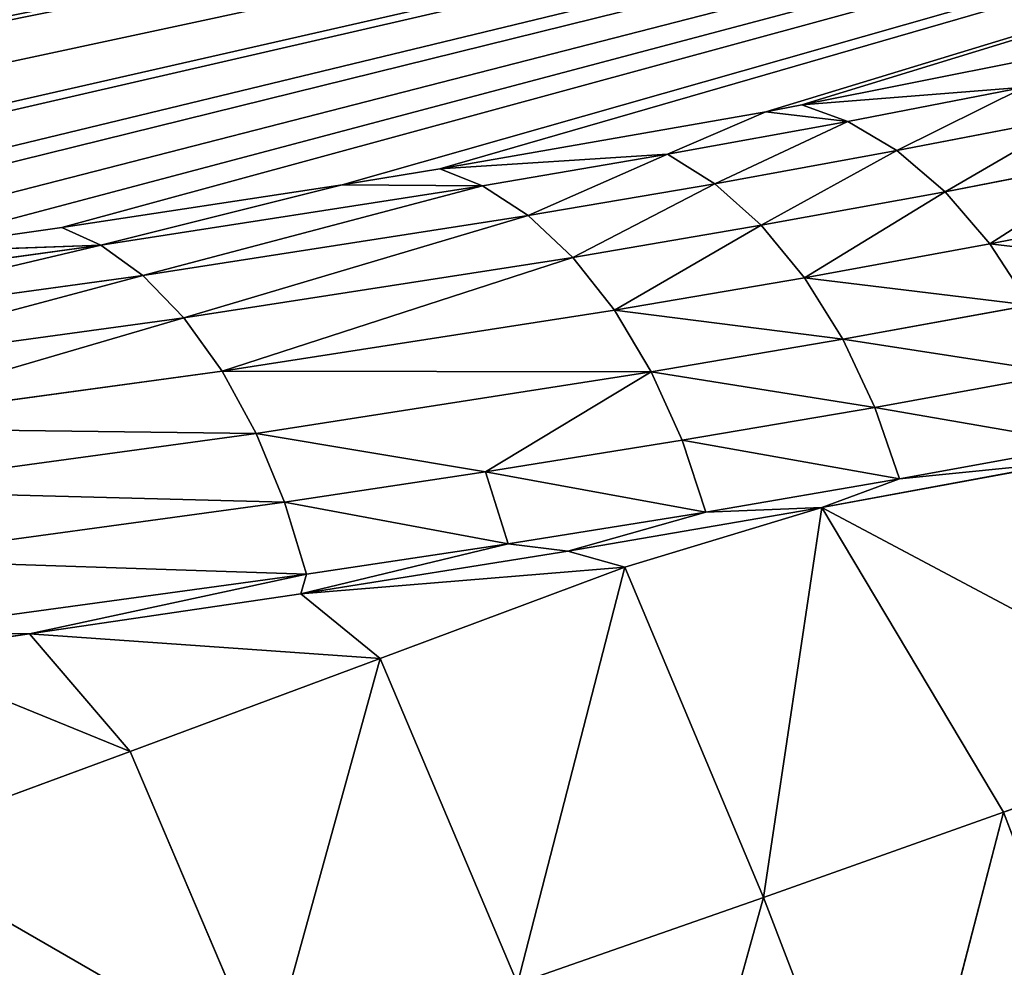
# Model space of a CAD drawing. Extents: x 0 to 500, y 0 to 390.
# Tile 1014 of 1056: x 434 to 446, y 259 to 271. Entities that reach past the tile are written whole.
import ezdxf

# ---------------------------------------------------------------- set-up
doc = ezdxf.new("R2010")
doc.units = 0
doc.header["$LTSCALE"] = 25.4
doc.layers.get('0').update_dxf_attribs({"linetype": 'CONTINUOUS'})

# ---------------------------------------------------------------- blocks, each defined once
blk = doc.blocks.new('ATLANTA505_-_S_STL')
at = {"color": 0}
for p, q in [((447.818, 71.134, 119.087), (443.671, 67.413, 119.915)), ((447.818, 71.134, 119.087), (443.671, 67.413, 119.915)), ((443.671, 67.413, 119.915), (446.408, 68.68, 119.698)), ((443.671, 67.413, 119.915), (446.408, 68.68, 119.698)), ((444.236, 66.789, 120.118), (446.408, 68.68, 119.698)), ((444.236, 66.789, 120.118), (446.408, 68.68, 119.698)), ((447.034, 68.061, 120.051), (444.84, 66.151, 120.476)), ((447.034, 68.061, 120.051), (444.84, 66.151, 120.476)), ((447.646, 67.491, 120.552), (445.431, 65.563, 120.981)), ((447.646, 67.491, 120.552), (445.431, 65.563, 120.981)), ((443.671, 67.413, 119.915), (443.23, 67.042, 119.998)), ((443.671, 67.413, 119.915), (443.23, 67.042, 119.998)), ((443.671, 67.413, 119.915), (444.236, 66.789, 120.118)), ((443.671, 67.413, 119.915), (444.236, 66.789, 120.118)), ((443.23, 67.042, 119.998), (439.228, 63.895, 120.698)), ((443.23, 67.042, 119.998), (439.228, 63.895, 120.698)), ((443.23, 67.042, 119.998), (442.022, 64.979, 120.521)), ((443.23, 67.042, 119.998), (442.022, 64.979, 120.521)), ((443.23, 67.042, 119.998), (444.236, 66.789, 120.118)), ((443.23, 67.042, 119.998), (444.236, 66.789, 120.118)), ((448.216, 66.997, 121.189), (445.982, 65.052, 121.622)), ((448.216, 66.997, 121.189), (445.982, 65.052, 121.622)), ((442.022, 64.979, 120.521), (444.236, 66.789, 120.118)), ((442.022, 64.979, 120.521), (444.236, 66.789, 120.118)), ((444.236, 66.789, 120.118), (444.84, 66.151, 120.476)), ((444.236, 66.789, 120.118), (444.84, 66.151, 120.476)), ((444.84, 66.151, 120.476), (442.605, 64.323, 120.883)), ((444.84, 66.151, 120.476), (442.605, 64.323, 120.883)), ((444.84, 66.151, 120.476), (445.431, 65.563, 120.981)), ((444.84, 66.151, 120.476), (445.431, 65.563, 120.981)), ((445.431, 65.563, 120.981), (443.174, 63.718, 121.392)), ((445.431, 65.563, 120.981), (443.174, 63.718, 121.392)), ((445.982, 65.052, 121.622), (445.431, 65.563, 120.981)), ((445.982, 65.052, 121.622), (445.431, 65.563, 120.981)), ((439.228, 63.895, 120.698), (442.022, 64.979, 120.521)), ((439.228, 63.895, 120.698), (442.022, 64.979, 120.521)), ((439.752, 63.237, 120.909), (442.022, 64.979, 120.521)), ((439.752, 63.237, 120.909), (442.022, 64.979, 120.521)), ((442.022, 64.979, 120.521), (442.605, 64.323, 120.883)), ((442.022, 64.979, 120.521), (442.605, 64.323, 120.883)), ((445.982, 65.052, 121.622), (443.706, 63.191, 122.036)), ((445.982, 65.052, 121.622), (443.706, 63.191, 122.036)), ((446.471, 64.641, 122.375), (445.982, 65.052, 121.622)), ((446.471, 64.641, 122.375), (445.982, 65.052, 121.622)), ((444.176, 62.765, 122.792), (446.471, 64.641, 122.375)), ((444.176, 62.765, 122.792), (446.471, 64.641, 122.375)), ((443.918, 61.457, 124.859), (449.023, 64.47, 127.573)), ((443.918, 61.457, 124.859), (449.023, 64.47, 127.573)), ((446.15, 61.95, 128.601), (449.023, 64.47, 127.573)), ((446.15, 61.95, 128.601), (449.023, 64.47, 127.573)), ((446.878, 64.343, 123.208), (444.569, 62.455, 123.628)), ((446.878, 64.343, 123.208), (444.569, 62.455, 123.628)), ((442.605, 64.323, 120.883), (440.313, 62.564, 121.274)), ((442.605, 64.323, 120.883), (440.313, 62.564, 121.274)), ((442.605, 64.323, 120.883), (443.174, 63.718, 121.392)), ((442.605, 64.323, 120.883), (443.174, 63.718, 121.392)), ((447.194, 64.163, 124.085), (444.874, 62.266, 124.507)), ((447.194, 64.163, 124.085), (444.874, 62.266, 124.507)), ((439.228, 63.895, 120.698), (438.026, 63.017, 120.894)), ((439.228, 63.895, 120.698), (438.026, 63.017, 120.894)), ((439.228, 63.895, 120.698), (439.752, 63.237, 120.909)), ((439.228, 63.895, 120.698), (439.752, 63.237, 120.909)), ((443.918, 61.457, 124.859), (446.947, 63.897, 124.299)), ((443.918, 61.457, 124.859), (446.947, 63.897, 124.299)), ((446.947, 63.897, 124.299), (444.874, 62.266, 124.507)), ((446.947, 63.897, 124.299), (444.874, 62.266, 124.507)), ((443.174, 63.718, 121.392), (440.86, 61.942, 121.787)), ((443.174, 63.718, 121.392), (440.86, 61.942, 121.787)), ((443.706, 63.191, 122.036), (443.174, 63.718, 121.392)), ((443.706, 63.191, 122.036), (443.174, 63.718, 121.392)), ((435.064, 59.963, 121.637), (439.752, 63.237, 120.909)), ((435.064, 59.963, 121.637), (439.752, 63.237, 120.909)), ((438.026, 63.017, 120.894), (439.752, 63.237, 120.909)), ((438.026, 63.017, 120.894), (439.752, 63.237, 120.909)), ((439.752, 63.237, 120.909), (440.313, 62.564, 121.274)), ((439.752, 63.237, 120.909), (440.313, 62.564, 121.274)), ((443.706, 63.191, 122.036), (441.371, 61.399, 122.435)), ((443.706, 63.191, 122.036), (441.371, 61.399, 122.435)), ((444.176, 62.765, 122.792), (443.706, 63.191, 122.036)), ((444.176, 62.765, 122.792), (443.706, 63.191, 122.036)), ((438.026, 63.017, 120.894), (434.582, 60.65, 121.42)), ((438.026, 63.017, 120.894), (434.582, 60.65, 121.42)), ((438.026, 63.017, 120.894), (435.064, 59.963, 121.637)), ((438.026, 63.017, 120.894), (435.064, 59.963, 121.637)), ((441.824, 60.959, 123.194), (444.176, 62.765, 122.792)), ((441.824, 60.959, 123.194), (444.176, 62.765, 122.792)), ((444.569, 62.455, 123.628), (444.176, 62.765, 122.792)), ((444.569, 62.455, 123.628), (444.176, 62.765, 122.792)), ((440.313, 62.564, 121.274), (435.58, 59.259, 122.01)), ((440.313, 62.564, 121.274), (435.58, 59.259, 122.01)), ((440.313, 62.564, 121.274), (440.86, 61.942, 121.787)), ((440.313, 62.564, 121.274), (440.86, 61.942, 121.787)), ((444.569, 62.455, 123.628), (442.202, 60.638, 124.033)), ((444.569, 62.455, 123.628), (442.202, 60.638, 124.033)), ((444.874, 62.266, 124.507), (444.569, 62.455, 123.628)), ((444.874, 62.266, 124.507), (444.569, 62.455, 123.628)), ((444.874, 62.266, 124.507), (442.495, 60.44, 124.914)), ((444.874, 62.266, 124.507), (442.495, 60.44, 124.914)), ((444.874, 62.266, 124.507), (443.918, 61.457, 124.859)), ((444.874, 62.266, 124.507), (443.918, 61.457, 124.859)), ((440.86, 61.942, 121.787), (436.084, 58.607, 122.529)), ((440.86, 61.942, 121.787), (436.084, 58.607, 122.529)), ((441.371, 61.399, 122.435), (440.86, 61.942, 121.787)), ((441.371, 61.399, 122.435), (440.86, 61.942, 121.787)), ((443.201, 59.557, 129.645), (446.15, 61.95, 128.601)), ((443.201, 59.557, 129.645), (446.15, 61.95, 128.601)), ((446.15, 61.95, 128.601), (443.918, 61.457, 124.859)), ((446.15, 61.95, 128.601), (443.918, 61.457, 124.859)), ((446.15, 61.95, 128.601), (444.799, 59.572, 133.803)), ((446.15, 61.95, 128.601), (444.799, 59.572, 133.803)), ((446.15, 61.95, 128.601), (447.759, 61.961, 132.823)), ((446.15, 61.95, 128.601), (447.759, 61.961, 132.823)), ((440.799, 59.141, 125.395), (443.918, 61.457, 124.859)), ((440.799, 59.141, 125.395), (443.918, 61.457, 124.859)), ((441.497, 59.551, 125.59), (443.918, 61.457, 124.859)), ((441.497, 59.551, 125.59), (443.918, 61.457, 124.859)), ((443.918, 61.457, 124.859), (442.495, 60.44, 124.914)), ((443.918, 61.457, 124.859), (442.495, 60.44, 124.914)), ((443.201, 59.557, 129.645), (443.918, 61.457, 124.859)), ((443.201, 59.557, 129.645), (443.918, 61.457, 124.859)), ((441.371, 61.399, 122.435), (436.554, 58.035, 123.183)), ((441.371, 61.399, 122.435), (436.554, 58.035, 123.183)), ((441.824, 60.959, 123.194), (441.371, 61.399, 122.435)), ((441.824, 60.959, 123.194), (441.371, 61.399, 122.435)), ((436.971, 57.57, 123.948), (441.824, 60.959, 123.194)), ((436.971, 57.57, 123.948), (441.824, 60.959, 123.194)), ((439.786, 58.897, 124.42), (441.824, 60.959, 123.194)), ((439.786, 58.897, 124.42), (441.824, 60.959, 123.194)), ((442.202, 60.638, 124.033), (441.824, 60.959, 123.194)), ((442.202, 60.638, 124.033), (441.824, 60.959, 123.194)), ((434.582, 60.65, 121.42), (432.371, 59.241, 121.734)), ((434.582, 60.65, 121.42), (432.371, 59.241, 121.734)), ((434.582, 60.65, 121.42), (435.064, 59.963, 121.637)), ((434.582, 60.65, 121.42), (435.064, 59.963, 121.637)), ((442.202, 60.638, 124.033), (439.786, 58.897, 124.42)), ((442.202, 60.638, 124.033), (439.786, 58.897, 124.42)), ((442.202, 60.638, 124.033), (442.495, 60.44, 124.914)), ((442.202, 60.638, 124.033), (442.495, 60.44, 124.914)), ((442.495, 60.44, 124.914), (440.067, 58.691, 125.303)), ((442.495, 60.44, 124.914), (440.067, 58.691, 125.303)), ((442.495, 60.44, 124.914), (440.799, 59.141, 125.395)), ((442.495, 60.44, 124.914), (440.799, 59.141, 125.395)), ((430.108, 56.911, 122.316), (435.064, 59.963, 121.637)), ((430.108, 56.911, 122.316), (435.064, 59.963, 121.637)), ((435.064, 59.963, 121.637), (432.371, 59.241, 121.734)), ((435.064, 59.963, 121.637), (432.371, 59.241, 121.734)), ((435.064, 59.963, 121.637), (435.58, 59.259, 122.01)), ((435.064, 59.963, 121.637), (435.58, 59.259, 122.01)), ((437.518, 56.898, 125.918), (441.497, 59.551, 125.59)), ((437.518, 56.898, 125.918), (441.497, 59.551, 125.59)), ((438.492, 57.282, 126.713), (441.497, 59.551, 125.59)), ((438.492, 57.282, 126.713), (441.497, 59.551, 125.59)), ((440.181, 57.291, 130.705), (443.201, 59.557, 129.645)), ((440.181, 57.291, 130.705), (443.201, 59.557, 129.645)), ((440.181, 57.291, 130.705), (441.497, 59.551, 125.59)), ((440.181, 57.291, 130.705), (441.497, 59.551, 125.59)), ((440.799, 59.141, 125.395), (441.497, 59.551, 125.59)), ((440.799, 59.141, 125.395), (441.497, 59.551, 125.59)), ((443.201, 59.557, 129.645), (441.497, 59.551, 125.59)), ((443.201, 59.557, 129.645), (441.497, 59.551, 125.59)), ((443.201, 59.557, 129.645), (441.767, 57.309, 134.797)), ((443.201, 59.557, 129.645), (441.767, 57.309, 134.797)), ((443.201, 59.557, 129.645), (444.799, 59.572, 133.803)), ((443.201, 59.557, 129.645), (444.799, 59.572, 133.803)), ((435.58, 59.259, 122.01), (430.579, 56.18, 122.695)), ((435.58, 59.259, 122.01), (430.579, 56.18, 122.695)), ((435.58, 59.259, 122.01), (436.084, 58.607, 122.529)), ((435.58, 59.259, 122.01), (436.084, 58.607, 122.529)), ((437.518, 56.898, 125.918), (440.799, 59.141, 125.395)), ((437.518, 56.898, 125.918), (440.799, 59.141, 125.395)), ((440.799, 59.141, 125.395), (440.067, 58.691, 125.303)), ((440.799, 59.141, 125.395), (440.067, 58.691, 125.303)), ((439.786, 58.897, 124.42), (436.971, 57.57, 123.948)), ((439.786, 58.897, 124.42), (436.971, 57.57, 123.948)), ((439.786, 58.897, 124.42), (437.319, 57.228, 124.792)), ((439.786, 58.897, 124.42), (437.319, 57.228, 124.792)), ((440.067, 58.691, 125.303), (439.786, 58.897, 124.42)), ((440.067, 58.691, 125.303), (439.786, 58.897, 124.42)), ((437.518, 56.898, 125.918), (440.067, 58.691, 125.303)), ((437.518, 56.898, 125.918), (440.067, 58.691, 125.303)), ((440.067, 58.691, 125.303), (437.588, 57.014, 125.676)), ((440.067, 58.691, 125.303), (437.588, 57.014, 125.676)), ((436.084, 58.607, 122.529), (431.04, 55.5, 123.22)), ((436.084, 58.607, 122.529), (431.04, 55.5, 123.22)), ((436.554, 58.035, 123.183), (436.084, 58.607, 122.529)), ((436.554, 58.035, 123.183), (436.084, 58.607, 122.529)), ((436.554, 58.035, 123.183), (431.469, 54.904, 123.88)), ((436.554, 58.035, 123.183), (431.469, 54.904, 123.88)), ((436.971, 57.57, 123.948), (436.554, 58.035, 123.183)), ((436.971, 57.57, 123.948), (436.554, 58.035, 123.183)), ((431.85, 54.417, 124.65), (436.971, 57.57, 123.948)), ((431.85, 54.417, 124.65), (436.971, 57.57, 123.948)), ((437.319, 57.228, 124.792), (436.971, 57.57, 123.948)), ((437.319, 57.228, 124.792), (436.971, 57.57, 123.948)), ((437.319, 57.228, 124.792), (432.168, 54.055, 125.498)), ((437.319, 57.228, 124.792), (432.168, 54.055, 125.498)), ((434.186, 54.8, 126.411), (438.492, 57.282, 126.713)), ((434.186, 54.8, 126.411), (438.492, 57.282, 126.713)), ((435.421, 55.135, 127.853), (438.492, 57.282, 126.713)), ((435.421, 55.135, 127.853), (438.492, 57.282, 126.713)), ((437.095, 55.147, 131.78), (438.492, 57.282, 126.713)), ((437.095, 55.147, 131.78), (438.492, 57.282, 126.713)), ((437.588, 57.014, 125.676), (437.319, 57.228, 124.792)), ((437.588, 57.014, 125.676), (437.319, 57.228, 124.792)), ((437.518, 56.898, 125.918), (438.492, 57.282, 126.713)), ((437.518, 56.898, 125.918), (438.492, 57.282, 126.713)), ((440.181, 57.291, 130.705), (438.492, 57.282, 126.713)), ((440.181, 57.291, 130.705), (438.492, 57.282, 126.713)), ((437.588, 57.014, 125.676), (432.414, 53.827, 126.385)), ((437.588, 57.014, 125.676), (432.414, 53.827, 126.385)), ((434.186, 54.8, 126.411), (437.588, 57.014, 125.676)), ((434.186, 54.8, 126.411), (437.588, 57.014, 125.676)), ((437.518, 56.898, 125.918), (437.588, 57.014, 125.676)), ((437.518, 56.898, 125.918), (437.588, 57.014, 125.676)), ((434.186, 54.8, 126.411), (437.518, 56.898, 125.918)), ((434.186, 54.8, 126.411), (437.518, 56.898, 125.918)), ((437.095, 55.147, 131.78), (435.421, 55.135, 127.853)), ((437.095, 55.147, 131.78), (435.421, 55.135, 127.853)), ((432.29, 53.109, 129.009), (435.421, 55.135, 127.853)), ((432.29, 53.109, 129.009), (435.421, 55.135, 127.853)), ((434.186, 54.8, 126.411), (435.421, 55.135, 127.853)), ((434.186, 54.8, 126.411), (435.421, 55.135, 127.853)), ((432.414, 53.827, 126.385), (434.186, 54.8, 126.411)), ((432.414, 53.827, 126.385), (434.186, 54.8, 126.411)), ((432.472, 53.785, 126.65), (434.186, 54.8, 126.411)), ((432.472, 53.785, 126.65), (434.186, 54.8, 126.411))]:
    blk.add_line(p, q, dxfattribs=at)
mesh = blk.add_polyface(dxfattribs=at)
corners = [(28.535, 105.47, 111.447), (472.057, 106.531, 111.211), (28.047, 106.531, 111.211), (31.259, 99.901, 112.686), (31.513, 99.41, 112.795), (34.61, 93.796, 114.044), (35.11, 92.948, 114.233), (37.838, 88.585, 115.204), (39.171, 86.602, 115.645), (41.22, 83.729, 116.285), (43.545, 80.698, 116.959), (44.771, 79.192, 117.294), (47.691, 75.832, 118.042), (48.529, 74.924, 118.244), (51.978, 71.428, 119.022), (52.514, 70.917, 119.136), (56.731, 67.162, 119.971), (58.971, 65.349, 120.375), (62.3, 62.857, 120.929), (63.692, 61.881, 121.146), (68.195, 58.957, 121.797), (68.804, 58.587, 121.879), (71.489, 57.024, 122.227), (74.351, 55.467, 122.574), (77.261, 53.992, 122.902), (81.078, 52.206, 123.299), (82.87, 51.421, 123.474), (88.009, 49.339, 123.937), (88.897, 49.003, 124.012), (95.577, 46.675, 124.53), (102.408, 44.62, 124.988), (103.884, 44.213, 125.078), (110.023, 42.652, 125.425), (113.065, 41.948, 125.582), (118.377, 40.818, 125.834), (124.514, 39.651, 126.093), (128.476, 38.967, 126.246), (136.14, 37.782, 126.509), (138.781, 37.412, 126.591), (149.993, 36.042, 126.896), (162.971, 34.796, 127.174), (176.085, 33.842, 127.386), (178.887, 33.672, 127.424), (191.229, 33.047, 127.563), (197.879, 32.787, 127.621), (208.103, 32.477, 127.69), (219.529, 32.239, 127.743), (227.31, 32.133, 127.766), (250.052, 32.016, 127.792), (273.346, 32.139, 127.765), (282.985, 32.281, 127.733), (297.546, 32.632, 127.655), (316.452, 33.408, 127.483), (329.899, 34.237, 127.298), (333.481, 34.503, 127.239), (342.662, 35.287, 127.064), (346.867, 35.7, 126.972), (354.288, 36.517, 126.791), (359.977, 37.231, 126.632), (364.982, 37.929, 126.476), (371.909, 39.014, 126.235), (375.283, 39.596, 126.106), (382.776, 41.032, 125.786), (388.713, 42.33, 125.497), (392.247, 43.18, 125.308), (397.699, 44.62, 124.987), (399.64, 45.174, 124.864), (405.776, 47.085, 124.439), (406.507, 47.33, 124.384), (413.14, 49.743, 123.848), (418.858, 52.131, 123.316), (419.947, 52.623, 123.207), (424.438, 54.788, 122.725), (426.329, 55.772, 122.506), (429.667, 57.624, 122.094), (432.371, 59.241, 121.734), (434.582, 60.65, 121.42), (438.026, 63.017, 120.894), (439.228, 63.895, 120.698), (443.23, 67.042, 119.998), (443.671, 67.413, 119.915), (447.818, 71.134, 119.087), (449.972, 73.253, 118.616), (452.163, 75.559, 118.103), (453.95, 77.562, 117.657), (456.366, 80.458, 117.012), (457.786, 82.269, 116.61), (460.473, 85.939, 115.793), (461.491, 87.421, 115.463), (464.457, 92.056, 114.432), (466.422, 95.411, 113.685), (468.331, 98.914, 112.905), (469.465, 101.118, 112.415)]
mesh.append_faces([[corners[k] for k in face] for face in [(0, 1, 2), (1, 91, 92)]], dxfattribs={"vtx0": -1, "color": 0})
mesh.append_faces([[corners[k] for k in face] for face in [(1, 0, 3), (1, 3, 4), (1, 4, 5), (1, 5, 6), (1, 6, 7), (1, 7, 8), (1, 8, 9), (1, 9, 10), (1, 10, 11), (1, 11, 12), (1, 12, 13), (1, 13, 14), (1, 14, 15), (1, 15, 16), (1, 16, 17), (1, 17, 18), (1, 18, 19), (1, 19, 20), (1, 20, 21), (1, 21, 22), (1, 22, 23), (1, 23, 24), (1, 24, 25), (1, 25, 26), (1, 26, 27), (1, 27, 28), (1, 28, 29), (1, 29, 30), (1, 30, 31), (1, 31, 32), (1, 32, 33), (1, 33, 34), (1, 34, 35), (1, 35, 36), (1, 36, 37), (1, 37, 38), (1, 38, 39), (1, 39, 40), (1, 40, 41), (1, 41, 42), (1, 42, 43), (1, 43, 44), (1, 44, 45), (1, 45, 46), (1, 46, 47), (1, 47, 48), (1, 48, 49), (1, 49, 50), (1, 50, 51), (1, 51, 52), (1, 52, 53), (1, 53, 54), (1, 54, 55), (1, 55, 56), (1, 56, 57), (1, 57, 58), (1, 58, 59), (1, 59, 60), (1, 60, 61), (1, 61, 62), (1, 62, 63), (1, 63, 64), (1, 64, 65), (1, 65, 66), (1, 66, 67), (1, 67, 68), (1, 68, 69), (1, 69, 70), (1, 70, 71), (1, 71, 72), (1, 72, 73), (1, 73, 74), (1, 74, 75), (1, 75, 76), (1, 76, 77), (1, 77, 78), (1, 78, 79), (1, 79, 80), (1, 80, 81), (1, 81, 82), (1, 82, 83), (1, 83, 84), (1, 84, 85), (1, 85, 86), (1, 86, 87), (1, 87, 88), (1, 88, 89), (1, 89, 90), (1, 90, 91)]], dxfattribs={"vtx0": -1, "vtx2": -1, "color": 0})
mesh = blk.add_polyface(dxfattribs=at)
corners = [(447.818, 71.134, 119.087), (443.671, 67.413, 119.915), (446.408, 68.68, 119.698)]
mesh.append_faces([[corners[k] for k in face] for face in [(0, 1, 2)]], dxfattribs={"color": 0})
mesh = blk.add_polyface(dxfattribs=at)
corners = [(446.408, 68.68, 119.698), (443.671, 67.413, 119.915), (444.236, 66.789, 120.118)]
mesh.append_faces([[corners[k] for k in face] for face in [(0, 1, 2)]], dxfattribs={"color": 0})
mesh = blk.add_polyface(dxfattribs=at)
corners = [(444.84, 66.151, 120.476), (446.408, 68.68, 119.698), (444.236, 66.789, 120.118), (447.034, 68.061, 120.051)]
mesh.append_faces([[corners[k] for k in face] for face in [(0, 1, 2), (1, 0, 3)]], dxfattribs={"vtx0": -1, "color": 0})
mesh = blk.add_polyface(dxfattribs=at)
corners = [(445.431, 65.563, 120.981), (447.034, 68.061, 120.051), (444.84, 66.151, 120.476), (447.646, 67.491, 120.552)]
mesh.append_faces([[corners[k] for k in face] for face in [(0, 1, 2), (1, 0, 3)]], dxfattribs={"vtx0": -1, "color": 0})
mesh = blk.add_polyface(dxfattribs=at)
corners = [(445.982, 65.052, 121.622), (447.646, 67.491, 120.552), (445.431, 65.563, 120.981), (448.216, 66.997, 121.189)]
mesh.append_faces([[corners[k] for k in face] for face in [(0, 1, 2), (1, 0, 3)]], dxfattribs={"vtx0": -1, "color": 0})
mesh = blk.add_polyface(dxfattribs=at)
corners = [(444.236, 66.789, 120.118), (443.671, 67.413, 119.915), (443.23, 67.042, 119.998)]
mesh.append_faces([[corners[k] for k in face] for face in [(0, 1, 2)]], dxfattribs={"color": 0})
mesh = blk.add_polyface(dxfattribs=at)
corners = [(443.23, 67.042, 119.998), (439.228, 63.895, 120.698), (442.022, 64.979, 120.521)]
mesh.append_faces([[corners[k] for k in face] for face in [(0, 1, 2)]], dxfattribs={"color": 0})
mesh = blk.add_polyface(dxfattribs=at)
corners = [(444.236, 66.789, 120.118), (443.23, 67.042, 119.998), (442.022, 64.979, 120.521)]
mesh.append_faces([[corners[k] for k in face] for face in [(0, 1, 2)]], dxfattribs={"color": 0})
mesh = blk.add_polyface(dxfattribs=at)
corners = [(445.982, 65.052, 121.622), (448.722, 66.601, 121.939), (448.216, 66.997, 121.189), (446.471, 64.641, 122.375)]
mesh.append_faces([[corners[k] for k in face] for face in [(0, 1, 2), (1, 0, 3)]], dxfattribs={"vtx0": -1, "color": 0})
mesh = blk.add_polyface(dxfattribs=at)
corners = [(442.605, 64.323, 120.883), (444.236, 66.789, 120.118), (442.022, 64.979, 120.521), (444.84, 66.151, 120.476)]
mesh.append_faces([[corners[k] for k in face] for face in [(0, 1, 2), (1, 0, 3)]], dxfattribs={"vtx0": -1, "color": 0})
mesh = blk.add_polyface(dxfattribs=at)
corners = [(443.174, 63.718, 121.392), (444.84, 66.151, 120.476), (442.605, 64.323, 120.883), (445.431, 65.563, 120.981)]
mesh.append_faces([[corners[k] for k in face] for face in [(0, 1, 2), (1, 0, 3)]], dxfattribs={"vtx0": -1, "color": 0})
mesh = blk.add_polyface(dxfattribs=at)
corners = [(443.706, 63.191, 122.036), (445.431, 65.563, 120.981), (443.174, 63.718, 121.392), (445.982, 65.052, 121.622)]
mesh.append_faces([[corners[k] for k in face] for face in [(0, 1, 2), (1, 0, 3)]], dxfattribs={"vtx0": -1, "color": 0})
mesh = blk.add_polyface(dxfattribs=at)
corners = [(442.022, 64.979, 120.521), (439.228, 63.895, 120.698), (439.752, 63.237, 120.909)]
mesh.append_faces([[corners[k] for k in face] for face in [(0, 1, 2)]], dxfattribs={"color": 0})
mesh = blk.add_polyface(dxfattribs=at)
corners = [(440.313, 62.564, 121.274), (442.022, 64.979, 120.521), (439.752, 63.237, 120.909), (442.605, 64.323, 120.883)]
mesh.append_faces([[corners[k] for k in face] for face in [(0, 1, 2), (1, 0, 3)]], dxfattribs={"vtx0": -1, "color": 0})
mesh = blk.add_polyface(dxfattribs=at)
corners = [(443.706, 63.191, 122.036), (446.471, 64.641, 122.375), (445.982, 65.052, 121.622), (444.176, 62.765, 122.792)]
mesh.append_faces([[corners[k] for k in face] for face in [(0, 1, 2), (1, 0, 3)]], dxfattribs={"vtx0": -1, "color": 0})
mesh = blk.add_polyface(dxfattribs=at)
corners = [(444.176, 62.765, 122.792), (446.878, 64.343, 123.208), (446.471, 64.641, 122.375), (444.569, 62.455, 123.628)]
mesh.append_faces([[corners[k] for k in face] for face in [(0, 1, 2), (1, 0, 3)]], dxfattribs={"vtx0": -1, "color": 0})
mesh = blk.add_polyface(dxfattribs=at)
corners = [(449.023, 64.47, 127.573), (446.947, 63.897, 124.299), (443.918, 61.457, 124.859)]
mesh.append_faces([[corners[k] for k in face] for face in [(0, 1, 2)]], dxfattribs={"color": 0})
mesh = blk.add_polyface(dxfattribs=at)
corners = [(446.15, 61.95, 128.601), (449.023, 64.47, 127.573), (443.918, 61.457, 124.859)]
mesh.append_faces([[corners[k] for k in face] for face in [(0, 1, 2)]], dxfattribs={"color": 0})
mesh = blk.add_polyface(dxfattribs=at)
corners = [(447.759, 61.961, 132.823), (449.023, 64.47, 127.573), (446.15, 61.95, 128.601)]
mesh.append_faces([[corners[k] for k in face] for face in [(0, 1, 2)]], dxfattribs={"color": 0})
mesh = blk.add_polyface(dxfattribs=at)
corners = [(444.569, 62.455, 123.628), (447.194, 64.163, 124.085), (446.878, 64.343, 123.208), (444.874, 62.266, 124.507)]
mesh.append_faces([[corners[k] for k in face] for face in [(0, 1, 2), (1, 0, 3)]], dxfattribs={"vtx0": -1, "color": 0})
mesh = blk.add_polyface(dxfattribs=at)
corners = [(440.86, 61.942, 121.787), (442.605, 64.323, 120.883), (440.313, 62.564, 121.274), (443.174, 63.718, 121.392)]
mesh.append_faces([[corners[k] for k in face] for face in [(0, 1, 2), (1, 0, 3)]], dxfattribs={"vtx0": -1, "color": 0})
mesh = blk.add_polyface(dxfattribs=at)
corners = [(444.874, 62.266, 124.507), (446.947, 63.897, 124.299), (447.194, 64.163, 124.085)]
mesh.append_faces([[corners[k] for k in face] for face in [(0, 1, 2)]], dxfattribs={"color": 0})
mesh = blk.add_polyface(dxfattribs=at)
corners = [(439.752, 63.237, 120.909), (439.228, 63.895, 120.698), (438.026, 63.017, 120.894)]
mesh.append_faces([[corners[k] for k in face] for face in [(0, 1, 2)]], dxfattribs={"color": 0})
mesh = blk.add_polyface(dxfattribs=at)
corners = [(443.918, 61.457, 124.859), (446.947, 63.897, 124.299), (444.874, 62.266, 124.507)]
mesh.append_faces([[corners[k] for k in face] for face in [(0, 1, 2)]], dxfattribs={"color": 0})
mesh = blk.add_polyface(dxfattribs=at)
corners = [(441.371, 61.399, 122.435), (443.174, 63.718, 121.392), (440.86, 61.942, 121.787), (443.706, 63.191, 122.036)]
mesh.append_faces([[corners[k] for k in face] for face in [(0, 1, 2), (1, 0, 3)]], dxfattribs={"vtx0": -1, "color": 0})
mesh = blk.add_polyface(dxfattribs=at)
corners = [(439.752, 63.237, 120.909), (438.026, 63.017, 120.894), (435.064, 59.963, 121.637)]
mesh.append_faces([[corners[k] for k in face] for face in [(0, 1, 2)]], dxfattribs={"color": 0})
mesh = blk.add_polyface(dxfattribs=at)
corners = [(435.58, 59.259, 122.01), (439.752, 63.237, 120.909), (435.064, 59.963, 121.637), (440.313, 62.564, 121.274)]
mesh.append_faces([[corners[k] for k in face] for face in [(0, 1, 2), (1, 0, 3)]], dxfattribs={"vtx0": -1, "color": 0})
mesh = blk.add_polyface(dxfattribs=at)
corners = [(441.371, 61.399, 122.435), (444.176, 62.765, 122.792), (443.706, 63.191, 122.036), (441.824, 60.959, 123.194)]
mesh.append_faces([[corners[k] for k in face] for face in [(0, 1, 2), (1, 0, 3)]], dxfattribs={"vtx0": -1, "color": 0})
mesh = blk.add_polyface(dxfattribs=at)
corners = [(438.026, 63.017, 120.894), (434.582, 60.65, 121.42), (435.064, 59.963, 121.637)]
mesh.append_faces([[corners[k] for k in face] for face in [(0, 1, 2)]], dxfattribs={"color": 0})
mesh = blk.add_polyface(dxfattribs=at)
corners = [(441.824, 60.959, 123.194), (444.569, 62.455, 123.628), (444.176, 62.765, 122.792), (442.202, 60.638, 124.033)]
mesh.append_faces([[corners[k] for k in face] for face in [(0, 1, 2), (1, 0, 3)]], dxfattribs={"vtx0": -1, "color": 0})
mesh = blk.add_polyface(dxfattribs=at)
corners = [(436.084, 58.607, 122.529), (440.313, 62.564, 121.274), (435.58, 59.259, 122.01), (440.86, 61.942, 121.787)]
mesh.append_faces([[corners[k] for k in face] for face in [(0, 1, 2), (1, 0, 3)]], dxfattribs={"vtx0": -1, "color": 0})
mesh = blk.add_polyface(dxfattribs=at)
corners = [(442.202, 60.638, 124.033), (444.874, 62.266, 124.507), (444.569, 62.455, 123.628), (442.495, 60.44, 124.914)]
mesh.append_faces([[corners[k] for k in face] for face in [(0, 1, 2), (1, 0, 3)]], dxfattribs={"vtx0": -1, "color": 0})
mesh = blk.add_polyface(dxfattribs=at)
corners = [(442.495, 60.44, 124.914), (443.918, 61.457, 124.859), (444.874, 62.266, 124.507)]
mesh.append_faces([[corners[k] for k in face] for face in [(0, 1, 2)]], dxfattribs={"color": 0})
mesh = blk.add_polyface(dxfattribs=at)
corners = [(436.554, 58.035, 123.183), (440.86, 61.942, 121.787), (436.084, 58.607, 122.529), (441.371, 61.399, 122.435)]
mesh.append_faces([[corners[k] for k in face] for face in [(0, 1, 2), (1, 0, 3)]], dxfattribs={"vtx0": -1, "color": 0})
mesh = blk.add_polyface(dxfattribs=at)
corners = [(443.201, 59.557, 129.645), (446.15, 61.95, 128.601), (443.918, 61.457, 124.859)]
mesh.append_faces([[corners[k] for k in face] for face in [(0, 1, 2)]], dxfattribs={"color": 0})
mesh = blk.add_polyface(dxfattribs=at)
corners = [(444.799, 59.572, 133.803), (446.15, 61.95, 128.601), (443.201, 59.557, 129.645)]
mesh.append_faces([[corners[k] for k in face] for face in [(0, 1, 2)]], dxfattribs={"color": 0})
mesh = blk.add_polyface(dxfattribs=at)
corners = [(444.799, 59.572, 133.803), (447.759, 61.961, 132.823), (446.15, 61.95, 128.601)]
mesh.append_faces([[corners[k] for k in face] for face in [(0, 1, 2)]], dxfattribs={"color": 0})
mesh = blk.add_polyface(dxfattribs=at)
corners = [(440.799, 59.141, 125.395), (443.918, 61.457, 124.859), (442.495, 60.44, 124.914)]
mesh.append_faces([[corners[k] for k in face] for face in [(0, 1, 2)]], dxfattribs={"color": 0})
mesh = blk.add_polyface(dxfattribs=at)
corners = [(441.497, 59.551, 125.59), (443.918, 61.457, 124.859), (440.799, 59.141, 125.395)]
mesh.append_faces([[corners[k] for k in face] for face in [(0, 1, 2)]], dxfattribs={"color": 0})
mesh = blk.add_polyface(dxfattribs=at)
corners = [(443.201, 59.557, 129.645), (443.918, 61.457, 124.859), (441.497, 59.551, 125.59)]
mesh.append_faces([[corners[k] for k in face] for face in [(0, 1, 2)]], dxfattribs={"color": 0})
mesh = blk.add_polyface(dxfattribs=at)
corners = [(436.554, 58.035, 123.183), (441.824, 60.959, 123.194), (441.371, 61.399, 122.435), (436.971, 57.57, 123.948)]
mesh.append_faces([[corners[k] for k in face] for face in [(0, 1, 2), (1, 0, 3)]], dxfattribs={"vtx0": -1, "color": 0})
mesh = blk.add_polyface(dxfattribs=at)
corners = [(439.786, 58.897, 124.42), (441.824, 60.959, 123.194), (436.971, 57.57, 123.948)]
mesh.append_faces([[corners[k] for k in face] for face in [(0, 1, 2)]], dxfattribs={"color": 0})
mesh = blk.add_polyface(dxfattribs=at)
corners = [(439.786, 58.897, 124.42), (442.202, 60.638, 124.033), (441.824, 60.959, 123.194)]
mesh.append_faces([[corners[k] for k in face] for face in [(0, 1, 2)]], dxfattribs={"color": 0})
mesh = blk.add_polyface(dxfattribs=at)
corners = [(435.064, 59.963, 121.637), (434.582, 60.65, 121.42), (432.371, 59.241, 121.734)]
mesh.append_faces([[corners[k] for k in face] for face in [(0, 1, 2)]], dxfattribs={"color": 0})
mesh = blk.add_polyface(dxfattribs=at)
corners = [(439.786, 58.897, 124.42), (442.495, 60.44, 124.914), (442.202, 60.638, 124.033), (440.067, 58.691, 125.303)]
mesh.append_faces([[corners[k] for k in face] for face in [(0, 1, 2), (1, 0, 3)]], dxfattribs={"vtx0": -1, "color": 0})
mesh = blk.add_polyface(dxfattribs=at)
corners = [(440.799, 59.141, 125.395), (442.495, 60.44, 124.914), (440.067, 58.691, 125.303)]
mesh.append_faces([[corners[k] for k in face] for face in [(0, 1, 2)]], dxfattribs={"color": 0})
mesh = blk.add_polyface(dxfattribs=at)
corners = [(435.064, 59.963, 121.637), (432.371, 59.241, 121.734), (430.108, 56.911, 122.316)]
mesh.append_faces([[corners[k] for k in face] for face in [(0, 1, 2)]], dxfattribs={"color": 0})
mesh = blk.add_polyface(dxfattribs=at)
corners = [(430.579, 56.18, 122.695), (435.064, 59.963, 121.637), (430.108, 56.911, 122.316), (435.58, 59.259, 122.01)]
mesh.append_faces([[corners[k] for k in face] for face in [(0, 1, 2), (1, 0, 3)]], dxfattribs={"vtx0": -1, "color": 0})
mesh = blk.add_polyface(dxfattribs=at)
corners = [(437.518, 56.898, 125.918), (441.497, 59.551, 125.59), (440.799, 59.141, 125.395)]
mesh.append_faces([[corners[k] for k in face] for face in [(0, 1, 2)]], dxfattribs={"color": 0})
mesh = blk.add_polyface(dxfattribs=at)
corners = [(438.492, 57.282, 126.713), (441.497, 59.551, 125.59), (437.518, 56.898, 125.918)]
mesh.append_faces([[corners[k] for k in face] for face in [(0, 1, 2)]], dxfattribs={"color": 0})
mesh = blk.add_polyface(dxfattribs=at)
corners = [(440.181, 57.291, 130.705), (441.497, 59.551, 125.59), (438.492, 57.282, 126.713)]
mesh.append_faces([[corners[k] for k in face] for face in [(0, 1, 2)]], dxfattribs={"color": 0})
mesh = blk.add_polyface(dxfattribs=at)
corners = [(440.181, 57.291, 130.705), (443.201, 59.557, 129.645), (441.497, 59.551, 125.59)]
mesh.append_faces([[corners[k] for k in face] for face in [(0, 1, 2)]], dxfattribs={"color": 0})
mesh = blk.add_polyface(dxfattribs=at)
corners = [(441.767, 57.309, 134.797), (443.201, 59.557, 129.645), (440.181, 57.291, 130.705)]
mesh.append_faces([[corners[k] for k in face] for face in [(0, 1, 2)]], dxfattribs={"color": 0})
mesh = blk.add_polyface(dxfattribs=at)
corners = [(441.767, 57.309, 134.797), (444.799, 59.572, 133.803), (443.201, 59.557, 129.645)]
mesh.append_faces([[corners[k] for k in face] for face in [(0, 1, 2)]], dxfattribs={"color": 0})
mesh = blk.add_polyface(dxfattribs=at)
corners = [(431.04, 55.5, 123.22), (435.58, 59.259, 122.01), (430.579, 56.18, 122.695), (436.084, 58.607, 122.529)]
mesh.append_faces([[corners[k] for k in face] for face in [(0, 1, 2), (1, 0, 3)]], dxfattribs={"vtx0": -1, "color": 0})
mesh = blk.add_polyface(dxfattribs=at)
corners = [(437.518, 56.898, 125.918), (440.799, 59.141, 125.395), (440.067, 58.691, 125.303)]
mesh.append_faces([[corners[k] for k in face] for face in [(0, 1, 2)]], dxfattribs={"color": 0})
mesh = blk.add_polyface(dxfattribs=at)
corners = [(437.319, 57.228, 124.792), (439.786, 58.897, 124.42), (436.971, 57.57, 123.948)]
mesh.append_faces([[corners[k] for k in face] for face in [(0, 1, 2)]], dxfattribs={"color": 0})
mesh = blk.add_polyface(dxfattribs=at)
corners = [(437.319, 57.228, 124.792), (440.067, 58.691, 125.303), (439.786, 58.897, 124.42), (437.588, 57.014, 125.676)]
mesh.append_faces([[corners[k] for k in face] for face in [(0, 1, 2), (1, 0, 3)]], dxfattribs={"vtx0": -1, "color": 0})
mesh = blk.add_polyface(dxfattribs=at)
corners = [(437.518, 56.898, 125.918), (440.067, 58.691, 125.303), (437.588, 57.014, 125.676)]
mesh.append_faces([[corners[k] for k in face] for face in [(0, 1, 2)]], dxfattribs={"color": 0})
mesh = blk.add_polyface(dxfattribs=at)
corners = [(431.469, 54.904, 123.88), (436.084, 58.607, 122.529), (431.04, 55.5, 123.22), (436.554, 58.035, 123.183)]
mesh.append_faces([[corners[k] for k in face] for face in [(0, 1, 2), (1, 0, 3)]], dxfattribs={"vtx0": -1, "color": 0})
mesh = blk.add_polyface(dxfattribs=at)
corners = [(431.469, 54.904, 123.88), (436.971, 57.57, 123.948), (436.554, 58.035, 123.183), (431.85, 54.417, 124.65)]
mesh.append_faces([[corners[k] for k in face] for face in [(0, 1, 2), (1, 0, 3)]], dxfattribs={"vtx0": -1, "color": 0})
mesh = blk.add_polyface(dxfattribs=at)
corners = [(431.85, 54.417, 124.65), (437.319, 57.228, 124.792), (436.971, 57.57, 123.948), (432.168, 54.055, 125.498)]
mesh.append_faces([[corners[k] for k in face] for face in [(0, 1, 2), (1, 0, 3)]], dxfattribs={"vtx0": -1, "color": 0})
mesh = blk.add_polyface(dxfattribs=at)
corners = [(432.168, 54.055, 125.498), (437.588, 57.014, 125.676), (437.319, 57.228, 124.792), (432.414, 53.827, 126.385)]
mesh.append_faces([[corners[k] for k in face] for face in [(0, 1, 2), (1, 0, 3)]], dxfattribs={"vtx0": -1, "color": 0})
mesh = blk.add_polyface(dxfattribs=at)
corners = [(438.492, 57.282, 126.713), (437.518, 56.898, 125.918), (434.186, 54.8, 126.411)]
mesh.append_faces([[corners[k] for k in face] for face in [(0, 1, 2)]], dxfattribs={"color": 0})
mesh = blk.add_polyface(dxfattribs=at)
corners = [(435.421, 55.135, 127.853), (438.492, 57.282, 126.713), (434.186, 54.8, 126.411)]
mesh.append_faces([[corners[k] for k in face] for face in [(0, 1, 2)]], dxfattribs={"color": 0})
mesh = blk.add_polyface(dxfattribs=at)
corners = [(437.095, 55.147, 131.78), (438.492, 57.282, 126.713), (435.421, 55.135, 127.853)]
mesh.append_faces([[corners[k] for k in face] for face in [(0, 1, 2)]], dxfattribs={"color": 0})
mesh = blk.add_polyface(dxfattribs=at)
corners = [(437.095, 55.147, 131.78), (440.181, 57.291, 130.705), (438.492, 57.282, 126.713)]
mesh.append_faces([[corners[k] for k in face] for face in [(0, 1, 2)]], dxfattribs={"color": 0})
mesh = blk.add_polyface(dxfattribs=at)
corners = [(434.186, 54.8, 126.411), (437.588, 57.014, 125.676), (432.414, 53.827, 126.385)]
mesh.append_faces([[corners[k] for k in face] for face in [(0, 1, 2)]], dxfattribs={"color": 0})
mesh = blk.add_polyface(dxfattribs=at)
corners = [(434.186, 54.8, 126.411), (437.518, 56.898, 125.918), (437.588, 57.014, 125.676)]
mesh.append_faces([[corners[k] for k in face] for face in [(0, 1, 2)]], dxfattribs={"color": 0})
mesh = blk.add_polyface(dxfattribs=at)
corners = [(432.29, 53.109, 129.009), (437.095, 55.147, 131.78), (435.421, 55.135, 127.853), (433.947, 53.123, 132.87)]
mesh.append_faces([[corners[k] for k in face] for face in [(0, 1, 2), (1, 0, 3)]], dxfattribs={"vtx0": -1, "color": 0})
mesh = blk.add_polyface(dxfattribs=at)
corners = [(432.472, 53.785, 126.65), (435.421, 55.135, 127.853), (434.186, 54.8, 126.411), (432.29, 53.109, 129.009)]
mesh.append_faces([[corners[k] for k in face] for face in [(0, 1, 2), (1, 0, 3)]], dxfattribs={"vtx0": -1, "color": 0})
mesh = blk.add_polyface(dxfattribs=at)
corners = [(432.472, 53.785, 126.65), (434.186, 54.8, 126.411), (432.414, 53.827, 126.385)]
mesh.append_faces([[corners[k] for k in face] for face in [(0, 1, 2)]], dxfattribs={"color": 0})

msp = doc.modelspace()

# ---------------------------------------------------------------- block references
at = {"color": 254, "extrusion": (0, -1, 1.11022e-16)}
msp.add_blockref('ATLANTA505_-_S_STL', (-0.149, -0.01, -389.852), dxfattribs=at)

doc.saveas('drawing.dxf')
